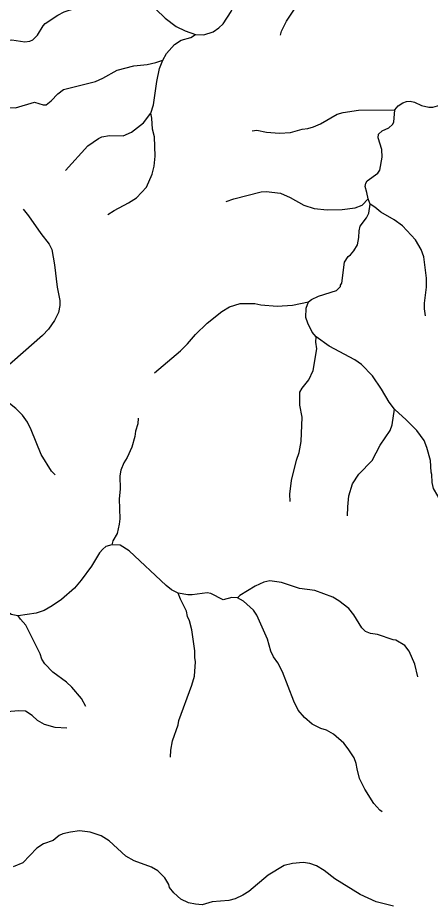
# Model space of a CAD drawing. Extents: x 500 to 555.2, y 9115.7 to 9171.
# Drawn here: x 544.2 to 547.87, y 9144.4 to 9152.3 of the extents above; entities that cross this region are included whole.
import ezdxf

# ---------------------------------------------------------------- set-up
doc = ezdxf.new("R2010")
doc.units = 0
doc.header["$LTSCALE"] = 0.064
doc.layers.add('7', color=7, linetype='Continuous', lineweight=25)

msp = doc.modelspace()

# ---------------------------------------------------------------- linework, layer by layer
at = {"layer": '7'}
msp.add_line((547.333, 9150.6414), (547.3148, 9150.6895), dxfattribs=at)
for points in [[(545.7785, 9152.1515), (545.8534, 9152.1501), (545.9371, 9152.177), (545.9873, 9152.2104), (546.0241, 9152.2469), (546.0957, 9152.3569), (546.1496, 9152.4915), (546.1656, 9152.5689), (546.1623, 9152.7001), (546.1542, 9152.7774), (546.1641, 9152.8583), (546.2129, 9152.9882), (546.2452, 9153.0425), (546.2838, 9153.0921), (546.3117, 9153.1167), (546.4477, 9153.2021), (546.5474, 9153.2913), (546.6686, 9153.3511), (546.7749, 9153.3876), (546.8198, 9153.3969)], [(546.5362, 9152.1472), (546.544, 9152.1801), (546.5885, 9152.2698), (546.6541, 9152.3683), (546.7348, 9152.4673), (546.7804, 9152.552), (546.8165, 9152.6373), (546.8625, 9152.7751), (546.8693, 9152.8155), (546.871, 9152.8931), (546.8807, 9152.9528), (546.866, 9153.0839), (546.8324, 9153.1988), (546.8087, 9153.3207), (546.8198, 9153.3969)], [(543.8579, 9152.0253), (543.9064, 9152.0357), (544.088, 9152.0982), (544.1437, 9152.103), (544.26, 9152.0867), (544.3058, 9152.0919), (544.3304, 9152.105), (544.3713, 9152.1453), (544.4237, 9152.2293), (544.4422, 9152.2494), (544.5525, 9152.3234), (544.609, 9152.354), (544.7096, 9152.3851), (544.943, 9152.4113), (545.0584, 9152.4545), (545.1163, 9152.4687), (545.229, 9152.4671), (545.3465, 9152.4281), (545.3865, 9152.4065), (545.4258, 9152.3769), (545.5078, 9152.2972), (545.6065, 9152.2232), (545.6877, 9152.1837), (545.7785, 9152.1515)], [(545.4871, 9151.9245), (545.5206, 9151.9839), (545.5921, 9152.0641), (545.6506, 9152.1014), (545.7374, 9152.1262), (545.7785, 9152.1515)], [(544.0921, 9151.5103), (544.1117, 9151.5011), (544.1781, 9151.5009), (544.3454, 9151.5485), (544.4242, 9151.5259), (544.4509, 9151.5273), (544.4948, 9151.5624), (544.5528, 9151.6253), (544.6034, 9151.6622), (544.8884, 9151.7326), (544.9551, 9151.7635), (545.082, 9151.836), (545.229, 9151.8717), (545.3478, 9151.8851), (545.4258, 9151.9014), (545.4871, 9151.9245)], [(545.3815, 9151.4515), (545.4045, 9151.5258), (545.4342, 9151.733), (545.4586, 9151.8498), (545.4871, 9151.9245)], [(547.5517, 9151.481), (547.5517, 9151.4815), (547.5834, 9151.5172), (547.6239, 9151.5436), (547.656, 9151.5549), (547.6888, 9151.5583), (547.7273, 9151.5513), (547.7918, 9151.5206), (547.8568, 9151.506), (547.8911, 9151.5047), (547.9546, 9151.5238), (548.051, 9151.572), (548.152, 9151.6094), (548.1802, 9151.6265), (548.2286, 9151.6699)], [(544.6219, 9150.9433), (544.8218, 9151.1611), (544.9146, 9151.2264), (544.9465, 9151.2417), (545.0147, 9151.2532), (545.1356, 9151.2507), (545.2081, 9151.2824), (545.316, 9151.365), (545.3814, 9151.4513), (545.3815, 9151.4515)], [(544.9981, 9150.5499), (545.0546, 9150.587), (545.1836, 9150.654), (545.2552, 9150.699), (545.3438, 9150.7925), (545.3947, 9150.909), (545.4109, 9150.9806), (545.4193, 9151.0706), (545.4127, 9151.2402), (545.3964, 9151.3097), (545.3914, 9151.4077), (545.3815, 9151.4515)], [(546.2841, 9151.2935), (546.3249, 9151.2993), (546.412, 9151.2843), (546.5276, 9151.2748), (546.6234, 9151.2813), (546.7286, 9151.3108), (546.7774, 9151.3158), (546.8296, 9151.3299), (546.8912, 9151.3577), (547.04, 9151.4419), (547.0925, 9151.4567), (547.2297, 9151.4781), (547.5517, 9151.481)], [(547.3148, 9150.6895), (547.3029, 9150.7459), (547.2901, 9150.7992), (547.2956, 9150.8293), (547.3083, 9150.8509), (547.4027, 9150.9178), (547.4189, 9150.9447), (547.4401, 9151.0605), (547.4362, 9151.1281), (547.4041, 9151.2314), (547.4087, 9151.2651), (547.4402, 9151.2958), (547.5002, 9151.3204), (547.5325, 9151.3502), (547.5451, 9151.371), (547.5517, 9151.481)], [(546.0512, 9150.6659), (546.1214, 9150.6907), (546.3641, 9150.7509), (546.408, 9150.7546), (546.5364, 9150.7402), (546.6201, 9150.7021), (546.7425, 9150.6336), (546.8353, 9150.6042), (546.9501, 9150.5924), (547.0837, 9150.594), (547.1994, 9150.6091), (547.2625, 9150.6328), (547.3148, 9150.6895)], [(544.2439, 9150.5989), (544.2938, 9150.5396), (544.4027, 9150.3802), (544.4769, 9150.2868), (544.4991, 9150.2397), (544.5253, 9150.1019), (544.5471, 9149.905), (544.5713, 9149.7864), (544.5713, 9149.7417), (544.5582, 9149.6793), (544.5246, 9149.6086), (544.4695, 9149.5294), (544.4162, 9149.4731), (544.0724, 9149.1705), (544.0224, 9149.1377), (543.9797, 9149.1212), (543.9207, 9149.1154)], [(546.7839, 9149.7736), (546.8128, 9149.7946), (546.8742, 9149.823), (547.0343, 9149.8738), (547.0689, 9149.9101), (547.0701, 9149.9225), (547.0822, 9149.9397), (547.1056, 9150.126), (547.1385, 9150.1765), (547.1585, 9150.1909), (547.1875, 9150.2265), (547.22, 9150.2815), (547.2318, 9150.3447), (547.2353, 9150.4044), (547.2457, 9150.4453), (547.3007, 9150.5202), (547.3218, 9150.5611), (547.333, 9150.6414)], [(547.8255, 9149.6497), (547.8158, 9149.711), (547.8158, 9149.7607), (547.8353, 9149.9045), (547.8354, 9149.9832), (547.8122, 9150.1747), (547.7864, 9150.2392), (547.7367, 9150.3254), (547.6213, 9150.4505), (547.5478, 9150.5031), (547.4275, 9150.5707), (547.3745, 9150.6153), (547.333, 9150.6414)], [(545.4151, 9149.1416), (545.6456, 9149.3376), (545.7085, 9149.3987), (545.7797, 9149.4831), (545.8819, 9149.5835), (546.0122, 9149.6862), (546.0821, 9149.7288), (546.1766, 9149.7572), (546.3078, 9149.7574), (546.3595, 9149.7473), (546.5058, 9149.7345), (546.6429, 9149.7444), (546.7839, 9149.7736)], [(546.853, 9149.4615), (546.8166, 9149.5039), (546.7794, 9149.583), (546.7613, 9149.6354), (546.7643, 9149.7184), (546.7839, 9149.7736)], [(546.6206, 9147.9979), (546.6199, 9148.0622), (546.6345, 9148.1847), (546.6793, 9148.3638), (546.7019, 9148.4322), (546.7183, 9148.53), (546.7282, 9148.747), (546.7061, 9148.8541), (546.7086, 9148.969), (546.7286, 9149.0066), (546.789, 9149.0789), (546.8277, 9149.1615), (546.8577, 9149.354), (546.8497, 9149.4161), (546.853, 9149.4615)], [(547.5509, 9148.8189), (547.5019, 9148.8809), (547.4344, 9148.9976), (547.3547, 9149.1144), (547.2567, 9149.2155), (547.197, 9149.2563), (546.9684, 9149.3782), (546.853, 9149.4615)], [(544.5287, 9148.2333), (544.4973, 9148.2682), (544.4059, 9148.4153), (544.3172, 9148.635), (544.2831, 9148.703), (544.2385, 9148.7662), (544.1808, 9148.8241), (544.0343, 9148.9382), (543.9207, 9149.1154)], [(547.1322, 9147.8689), (547.1335, 9147.9498), (547.1432, 9148.0477), (547.1754, 9148.1535), (547.2335, 9148.2401), (547.3515, 9148.3633), (547.4238, 9148.4993), (547.5104, 9148.6284), (547.5283, 9148.6802), (547.5509, 9148.8189)], [(548.418, 9147.7183), (548.3898, 9147.7496), (548.3587, 9147.771), (548.2657, 9147.7844), (548.2271, 9147.7978), (548.1541, 9147.8689), (548.1061, 9147.8971), (548.0555, 9147.9123), (548.0112, 9147.9445), (547.9548, 9148.0026), (547.9363, 9148.0464), (547.8964, 9148.1139), (547.8848, 9148.1658), (547.883, 9148.238), (547.8766, 9148.2593), (547.8695, 9148.3614), (547.8379, 9148.4788), (547.8143, 9148.5397), (547.7501, 9148.6289), (547.6546, 9148.7244), (547.553, 9148.8158), (547.5509, 9148.8189)], [(545.2699, 9148.7374), (545.2666, 9148.6881), (545.2456, 9148.6229), (545.2391, 9148.5744), (545.2121, 9148.4812), (545.1701, 9148.39), (545.1407, 9148.3408), (545.1143, 9148.2746), (545.1061, 9148.2254), (545.1076, 9148.1068), (545.101, 9148.0212), (545.1042, 9147.8444), (545.0994, 9147.7956), (545.0815, 9147.7125), (545.044, 9147.6468), (545.0342, 9147.613)], [(544.2013, 9146.9812), (544.1966, 9146.9806), (544.1378, 9146.9921), (544.0755, 9147.0418), (543.9884, 9147.163), (543.9578, 9147.1904), (543.7605, 9147.3304), (543.6958, 9147.4031), (543.6461, 9147.4873), (543.5887, 9147.5561), (543.5398, 9147.5963), (543.4706, 9147.6349), (543.3997, 9147.6595)], [(545.0342, 9147.613), (544.9798, 9147.5954), (544.953, 9147.5737), (544.9257, 9147.5414), (544.852, 9147.4212), (544.7626, 9147.2976), (544.7028, 9147.2252), (544.5855, 9147.126), (544.5047, 9147.0689), (544.4323, 9147.0269), (544.3614, 9147.0032), (544.2013, 9146.9812)], [(545.6258, 9147.182), (545.6256, 9147.182), (545.5661, 9147.2101), (545.5183, 9147.2487), (545.1874, 9147.5597), (545.1082, 9147.61), (545.0342, 9147.613)], [(547.7579, 9146.4372), (547.7321, 9146.549), (547.6803, 9146.6661), (547.6423, 9146.7174), (547.5615, 9146.7637), (547.5372, 9146.7675), (547.399, 9146.8136), (547.3351, 9146.823), (547.292, 9146.8413), (547.2594, 9146.8727), (547.1875, 9146.9885), (547.1431, 9147.046), (547.0534, 9147.1146), (547.002, 9147.1453), (546.8406, 9147.2066), (546.7034, 9147.2246), (546.5445, 9147.2773), (546.4402, 9147.2904), (546.3885, 9147.2809), (546.3096, 9147.2452), (546.1729, 9147.1595), (546.1539, 9147.1402)], [(545.5567, 9145.7222), (545.5585, 9145.7859), (545.5749, 9145.8687), (545.6239, 9146.0098), (545.6306, 9146.0492), (545.7456, 9146.3621), (545.7702, 9146.4441), (545.7783, 9146.5701), (545.772, 9146.6081), (545.7719, 9146.6677), (545.7472, 9146.8541), (545.7243, 9146.9361), (545.7079, 9146.9746), (545.698, 9147.0213), (545.645, 9147.1279), (545.6258, 9147.182)], [(546.1539, 9147.1402), (546.1018, 9147.1421), (546.0263, 9147.1234), (545.9154, 9147.1786), (545.8833, 9147.1851), (545.7489, 9147.1658), (545.7105, 9147.1659), (545.6258, 9147.182)], [(547.4394, 9145.2364), (547.42, 9145.25), (547.3665, 9145.3115), (547.287, 9145.4381), (547.2388, 9145.5341), (547.217, 9145.6179), (547.2103, 9145.6665), (547.1907, 9145.7158), (547.1383, 9145.7978), (547.1002, 9145.8458), (547.0087, 9145.9273), (546.9448, 9145.9618), (546.895, 9145.9785), (546.8169, 9146.0176), (546.7498, 9146.0747), (546.6926, 9146.1401), (546.6547, 9146.2204), (546.5545, 9146.4828), (546.5117, 9146.5621), (546.4744, 9146.6141), (546.4499, 9146.6658), (546.4196, 9146.7727), (546.325, 9146.9848), (546.2959, 9147.0295), (546.205, 9147.1116), (546.1539, 9147.1402)], [(544.8039, 9146.173), (544.7648, 9146.2439), (544.6775, 9146.3445), (544.6298, 9146.3903), (544.5097, 9146.4777), (544.4383, 9146.5534), (544.4103, 9146.5935), (544.3957, 9146.6409), (544.2683, 9146.8977), (544.2217, 9146.9515), (544.2013, 9146.9812)], [(544.6328, 9145.9816), (544.5302, 9145.9852), (544.4355, 9146.0137), (544.3729, 9146.0488), (544.3267, 9146.093), (544.265, 9146.1307), (544.205, 9146.1356), (544.0322, 9146.1209), (543.9919, 9146.1102), (543.9439, 9146.0823), (543.8828, 9146.0278), (543.7942, 9145.9086), (543.7534, 9145.8399), (543.7218, 9145.7673)], [(547.5414, 9144.3964), (547.3876, 9144.4369), (547.244, 9144.5001), (547.0203, 9144.6398), (546.9241, 9144.7143), (546.8566, 9144.7552), (546.7977, 9144.7774), (546.7387, 9144.784), (546.6417, 9144.7759), (546.5676, 9144.7593), (546.4254, 9144.6726), (546.2529, 9144.5272), (546.2007, 9144.4941), (546.1331, 9144.4622), (546.0748, 9144.4462), (545.9272, 9144.4361), (545.8393, 9144.4103), (545.7803, 9144.4134), (545.716, 9144.4278), (545.6492, 9144.4603), (545.5871, 9144.5146), (545.549, 9144.5645), (545.5403, 9144.5911), (545.5061, 9144.6496), (545.4433, 9144.7121), (545.3866, 9144.7437), (545.2346, 9144.8002), (545.1599, 9144.8423), (545.0105, 9144.9783), (544.94, 9145.0227), (544.8413, 9145.0549), (544.7468, 9145.0663), (544.6674, 9145.0568), (544.5991, 9145.0399), (544.5658, 9145.0248), (544.5132, 9144.9808), (544.4267, 9144.9519), (544.3659, 9144.9117), (544.2428, 9144.782), (544.155, 9144.7455)]]:
    msp.add_lwpolyline(points, dxfattribs=at)

doc.saveas('drawing.dxf')
